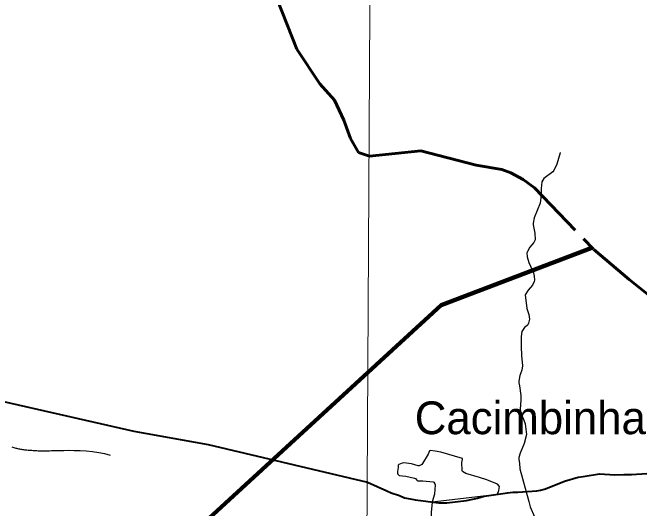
# Model space of a CAD drawing. Extents: x 553962 to 842807, y 8883888 to 9032388.
# Drawn here: x 714206 to 723783, y 8959758 to 8967332 of the extents above; entities that cross this region are included whole.
import ezdxf

# ---------------------------------------------------------------- set-up
doc = ezdxf.new("R2010")
doc.units = 0
doc.header["$LTSCALE"] = 150
doc.linetypes.add('LONG_DASH_SHORT_DASH', pattern=[9.9, 6, -1.2, 1.5, -1.2])
for name, color, linetype, lineweight in [('1', 7, 'Continuous', 13), ('12', 7, 'Continuous', 25), ('21', 7, 'Continuous', 25), ('24', 7, 'Continuous', 25), ('7', 7, 'LONG_DASH_SHORT_DASH', 60), ('9', 7, 'Continuous', 90)]:
    doc.layers.add(name, color=color, linetype=linetype, lineweight=lineweight)
doc.layers.add('41', color=7, linetype='Continuous')

msp = doc.modelspace()

# ---------------------------------------------------------------- linework, layer by layer
at = {"layer": '1'}
msp.add_lwpolyline([(719978.9, 9023574.5), (719561.6, 8949232.2), (719215.6, 8890710.6)], dxfattribs=at)
at = {"layer": '12', "lineweight": 40}
for points in [[(710551.5, 8961397.1), (711177.1, 8961501.2), (712016, 8961727.1), (712359, 8961724.2), (713550.7, 8961508.2), (716056.5, 8960938), (717193.5, 8960736.2), (719630.3, 8960157.3)], [(721922.9, 8960009), (722213.7, 8960025.4), (722269.8, 8960036.4), (722349.1, 8960058.4), (722636.1, 8960173.1), (722845.7, 8960234.4), (722922.5, 8960243.5), (723174, 8960287.2), (723408.1, 8960273.8), (723541.7, 8960277.9), (723662.4, 8960276.1), (724053.4, 8960301.3), (724251.5, 8960299.1), (724661.8, 8960282.6), (724797.4, 8960284.4), (725081.1, 8960280.5), (725171.8, 8960288.1), (725504.3, 8960282.4), (725962.1, 8960286.2), (726091.1, 8960280.3), (726144.9, 8960281.9)], [(719630.3, 8960157.3), (719924.9, 8960025), (719991.1, 8959995.2), (720116.1, 8959954.9), (720192.2, 8959919.6), (720337.5, 8959893.8), (720356.6, 8959891.3)], [(721309.9, 8959913.9), (721410.9, 8959945.9), (721766.8, 8959996.8), (721847.5, 8960004.7), (721922.9, 8960009)], [(720356.6, 8959891.3), (720717.1, 8959843.9), (720842.5, 8959844.2), (721142.7, 8959881.7), (721309.9, 8959913.9)]]:
    msp.add_lwpolyline(points, dxfattribs=at)
at = {"layer": '12'}
msp.add_lwpolyline([(720615.2, 8959855.5), (720600.9, 8959695.2), (720597, 8959505.1), (720630.5, 8959292.2), (720652.8, 8959055), (720632.1, 8958659.5), (720635, 8958462), (720656.1, 8958337.2), (720700.8, 8958191.8), (720743.2, 8958010.9), (720791.1, 8957885.8), (720852.6, 8957752.9), (720877.2, 8957688.2), (720888, 8957623.8), (720908.9, 8957434.4), (720919.8, 8957236.9), (720915.8, 8956822.8), (720917.5, 8956475.5), (720890.2, 8956243.7), (720885.8, 8956166.3), (720886.8, 8956088.9), (720868.9, 8955947.1), (720826.5, 8955484.8)], dxfattribs=at)
at = {"layer": '21'}
for points in [[(721081.2, 8960508.1), (721077.4, 8960519.1), (720747.7, 8960615.2), (720662.9, 8960634.1), (720587.2, 8960643), (720575.8, 8960636.9), (720556, 8960586.9), (720470.6, 8960443.6), (720458.9, 8960430), (720418.1, 8960410.7), (720402.2, 8960408.3), (720301.9, 8960437.2), (720181, 8960453.2), (720156.1, 8960451.2), (720109.1, 8960428.1), (720098.9, 8960418.5), (720097.9, 8960382.4), (720087.7, 8960324.8), (720086.7, 8960296.8), (720091.3, 8960280.8), (720111.5, 8960263.6), (720216.2, 8960251.9), (720344.2, 8960222.5), (720362.4, 8960214), (720382.8, 8960188), (720394.4, 8960180.7), (720474.7, 8960182.3), (720628.9, 8960163.3), (720641.9, 8960157.8), (720658.4, 8960133.9), (720662.8, 8960119.5), (720650.8, 8959977.9), (720618.4, 8959856.9), (721612.4, 8959974.7)], [(721612.4, 8959974.7), (721632.5, 8960032.7), (721644.1, 8960093.2), (721614, 8960131.4), (721452.9, 8960193.9), (721340.2, 8960231.7), (721132.5, 8960290.7), (721078, 8960323.4), (721072, 8960337.7), (721069.2, 8960462.3), (721081.2, 8960508.1)]]:
    msp.add_lwpolyline(points, dxfattribs=at)
at = {"layer": '24'}
for points in [[(722575.5, 8965195.4), (722571, 8965187.9), (722519, 8965016.7), (722474.9, 8964918.2), (722459.2, 8964901.6), (722323.5, 8964797.9), (722290.5, 8964747.2), (722279.7, 8964646.8), (722281, 8964566), (722277.5, 8964502.2), (722266.5, 8964421.5), (722176.2, 8964195.9), (722157.5, 8964115.2), (722160.4, 8964087.6), (722187, 8963962.1), (722189.1, 8963859.1), (722167.7, 8963817.5), (722110.5, 8963747.7), (722070.3, 8963681.7), (722063.8, 8963664.4), (722068.1, 8963601.1), (722094, 8963516.1), (722162.6, 8963358.1), (722176.2, 8963303.1), (722177, 8963244), (722173.6, 8963223), (722150.4, 8963167.1), (722082.2, 8963092.3), (722039.2, 8963018), (722060.5, 8962810.2), (722090.5, 8962720.7), (722103.1, 8962648.5), (722089.6, 8962588.8), (722078.8, 8962562.8), (722066.8, 8962550.6), (722025.2, 8962521.8), (721986.8, 8962458), (721978, 8962385), (721975.3, 8962231.7), (721979, 8962096), (721995.3, 8961934.2), (721985.8, 8961870.2), (721954.4, 8961789.1)], [(721954.4, 8961789.1), (721939, 8961701.5), (721940.5, 8961675.6), (721951.9, 8961632), (721968.9, 8961483.5), (721970.5, 8961415.5), (721961.3, 8961271), (721974.8, 8961199.1), (722002.5, 8961147.9), (722036.1, 8961049.7), (722059, 8960887.1), (722022.2, 8960752.4), (721958.8, 8960603.3), (721941.3, 8960535.4), (721939.8, 8960504.4), (721952, 8960451.2), (721953.6, 8960363.9)], [(714197.1, 8960697.1), (714211.5, 8960692.8), (714225.7, 8960688.6), (714240, 8960684.5), (714254.2, 8960680.7), (714268.4, 8960677), (714282.7, 8960673.5), (714297.2, 8960670.3), (714311.9, 8960667.4), (714326.8, 8960664.7), (714342.1, 8960662.2), (714357.7, 8960659.8), (714373.9, 8960657.7), (714390.6, 8960655.8), (714407.8, 8960653.9), (714425.8, 8960652.2), (714444.2, 8960650.7), (714463.1, 8960649.2)], [(714463.1, 8960649.2), (714482.3, 8960647.8), (714501.8, 8960646.4), (714521.3, 8960645.2), (714540.8, 8960643.9), (714560.1, 8960642.7), (714579.2, 8960641.4), (714598, 8960640.3), (714616.7, 8960639.2), (714635.3, 8960638.3), (714653.8, 8960637.6), (714672.3, 8960637.1), (714690.9, 8960636.9), (714709.5, 8960637.1), (714728.5, 8960637.7), (714749.1, 8960638.5), (714772.9, 8960639.6), (714801.3, 8960640.8), (714835.9, 8960642.1), (714878.1, 8960643.3), (714929.4, 8960644.4), (714991.4, 8960645.3), (715064.8, 8960645.7), (715147.8, 8960645), (715237.6, 8960642.3), (715331.6, 8960636.8), (715427.3, 8960627.7), (715521.9, 8960614.1), (715612.9, 8960595.2), (715697.6, 8960570.2)], [(721953.6, 8960363.9), (722093.6, 8959865.1), (722115.4, 8959783), (722181.9, 8959629.9), (722261.1, 8959510.9)]]:
    msp.add_lwpolyline(points, dxfattribs=at)
at = {"layer": '7'}
for points in [[(714387.4, 8969902.2), (714562.6, 8969724), (714791.2, 8969580.7), (715019.8, 8969437.3), (715266.3, 8969329.2), (715566.5, 8969291.3), (716240, 8969497.5), (716452.6, 8969548.7), (716647.3, 8969582.3), (716912.5, 8969580.1), (717194.9, 8969524.6), (717616.1, 8969176.7), (717779.5, 8968954.6), (717981.6, 8968510.6), (718255.9, 8967518.7), (718550, 8966774), (718899, 8966240.8), (719126.6, 8965991.5), (719265.4, 8965689.9), (719369.1, 8965406.3), (719491, 8965193.2), (719658.3, 8965140.1)], [(719658.3, 8965140.1), (720442, 8965220.3), (721288, 8965002.1), (721680.5, 8964933.5), (721820.1, 8964881.9), (722005.8, 8964784.1), (722178.5, 8964657), (723083.4, 8963715.2), (723625.8, 8963254.3), (723977.8, 8962977.1)]]:
    msp.add_lwpolyline(points, dxfattribs=at)
at = {"layer": '9'}
msp.add_lwpolyline([(705081.2, 8958366.8), (705509.2, 8948874.2), (720755.9, 8962863.6), (723053.6, 8963740.6)], dxfattribs=at)

# ---------------------------------------------------------------- texts
at = {"layer": '41'}
msp.add_text('Cacimbinhas', height=500, dxfattribs=at).set_placement((720350.3, 8960892.5))

doc.saveas('drawing.dxf')
